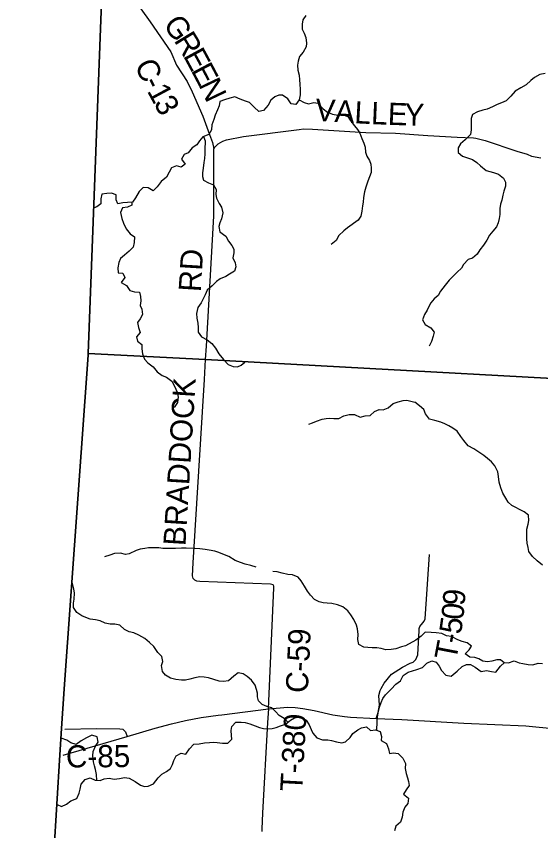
# Model space of a CAD drawing. Extents: x 1759416 to 2214760, y 252598 to 1116833.
# Drawn here: x 1928341 to 1935435, y 874189 to 885193 of the extents above; entities that cross this region are included whole.
import ezdxf

# ---------------------------------------------------------------- set-up
doc = ezdxf.new("R2010")
doc.units = 0
for name, color, linetype in [('GM_X_Adjacent_County', 7, 'Continuous'), ('GM_X_County', 7, 'Continuous'), ('GM_X_County_Road', 7, 'Continuous'), ('GM_X_County_Road_Text', 7, 'Continuous'), ('GM_X_Minor_River', 7, 'Continuous'), ('GM_X_State_Route', 7, 'Continuous'), ('GM_X_Township', 7, 'Continuous'), ('GM_X_Township_Road', 7, 'Continuous'), ('GM_X_Township_Road_Text', 7, 'Continuous')]:
    doc.layers.add(name, color=color, linetype=linetype)

msp = doc.modelspace()

# ---------------------------------------------------------------- linework, layer by layer
at = {"layer": 'GM_X_Adjacent_County'}
msp.add_lwpolyline([(1929994, 894165), (1929509, 885709), (1929483, 885147), (1929313, 880637), (1929312, 880613), (1928987, 876105), (1928954, 875572), (1928932, 875213), (1928849, 873883), (1928341, 865325)], dxfattribs=at)
at = {"layer": 'GM_X_County'}
msp.add_lwpolyline([(1928341, 865325), (1928849, 873883), (1928932, 875213), (1928954, 875572), (1928987, 876105), (1929312, 880613), (1929313, 880637), (1929483, 885147), (1929509, 885709), (1929994, 894165)], dxfattribs=at)
at = {"layer": 'GM_X_County_Road'}
for points in [[(1929899, 885475), (1930151, 885119), (1930432, 884715), (1930507, 884534), (1930651, 884312), (1930722, 884173), (1930865, 883842), (1930955, 883596), (1930994, 883486), (1931014, 883404), (1931028, 883427), (1931074, 883471), (1931133, 883507), (1931185, 883526), (1931413, 883571), (1932166, 883666), (1932226, 883674), (1932348, 883669), (1933071, 883621), (1933471, 883613), (1933907, 883584), (1934304, 883562), (1934526, 883551), (1934558, 883546), (1934682, 883516), (1935110, 883373), (1935252, 883330), (1935312, 883305), (1935436, 883280)], [(1930912, 880734), (1931012, 882494), (1931014, 883404)], [(1931751, 875834), (1931827, 877471), (1931825, 877491), (1931814, 877511), (1931780, 877522), (1930822, 877556), (1930784, 877560), (1930758, 877574), (1930734, 877596), (1930727, 877632), (1930732, 877807), (1930886, 880284), (1930902, 880556), (1930912, 880734)], [(1928999, 875559), (1929425, 875570), (1929744, 875565), (1929782, 875563), (1929802, 875545), (1929820, 875523), (1929841, 875464)]]:
    msp.add_lwpolyline(points, dxfattribs=at)
at = {"layer": 'GM_X_Minor_River'}
for points in [[(1932259, 885206), (1932217, 885144), (1932210, 885086), (1932210, 885018), (1932233, 884965), (1932257, 884905), (1932268, 884831), (1932264, 884781), (1932223, 884709), (1932173, 884649), (1932152, 884585), (1932146, 884533), (1932151, 884467), (1932167, 884399), (1932172, 884333), (1932178, 884277), (1932181, 884203), (1932181, 884134), (1932166, 884066), (1932124, 884001), (1932060, 884009), (1932016, 884078), (1931941, 884128), (1931891, 884129), (1931838, 884105), (1931786, 884059), (1931750, 883991), (1931683, 883922), (1931623, 883908), (1931557, 883965), (1931494, 884027), (1931440, 884046), (1931370, 884074), (1931298, 884107), (1931228, 884089), (1931156, 884066)], [(1935497, 884422), (1935425, 884409), (1935351, 884368), (1935300, 884326), (1935236, 884269), (1935164, 884228), (1935089, 884181), (1935029, 884114), (1934968, 884051), (1934906, 884023), (1934844, 884002), (1934784, 883969), (1934712, 883940), (1934654, 883925), (1934580, 883903), (1934511, 883868), (1934495, 883813), (1934494, 883763), (1934495, 883661), (1934485, 883597), (1934412, 883522), (1934350, 883469), (1934319, 883416), (1934317, 883354), (1934376, 883303), (1934444, 883281), (1934513, 883258), (1934571, 883219), (1934622, 883171), (1934697, 883108), (1934747, 883096), (1934797, 883083), (1934865, 883059), (1934930, 883006), (1934957, 882952), (1934959, 882898), (1934938, 882830), (1934922, 882777), (1934907, 882709), (1934891, 882653), (1934884, 882598), (1934881, 882516), (1934873, 882462), (1934860, 882404), (1934838, 882347), (1934789, 882288), (1934743, 882234), (1934704, 882169), (1934662, 882103), (1934611, 882038), (1934575, 881979), (1934510, 881924), (1934452, 881906), (1934390, 881839), (1934363, 881788), (1934303, 881734), (1934252, 881683), (1934196, 881628), (1934141, 881559), (1934079, 881478), (1934048, 881420), (1933992, 881377), (1933949, 881322), (1933921, 881272), (1933900, 881222), (1933862, 881165), (1933837, 881091), (1933873, 881031), (1933950, 880984), (1933995, 880924), (1933981, 880870), (1933958, 880801), (1933926, 880737)], [(1931156, 884066), (1931094, 884044), (1931087, 883982), (1931061, 883928), (1931030, 883856), (1931012, 883798), (1930987, 883728), (1930981, 883660), (1930944, 883598), (1930864, 883563), (1930818, 883511), (1930785, 883457), (1930719, 883414), (1930664, 883348), (1930614, 883328), (1930576, 883265), (1930625, 883194), (1930571, 883154), (1930509, 883171), (1930441, 883147), (1930410, 883086), (1930374, 883018), (1930299, 882960), (1930245, 882888), (1930194, 882833), (1930127, 882875), (1930059, 882880), (1930004, 882824), (1929955, 882742), (1929915, 882682), (1929847, 882677), (1929783, 882671), (1929713, 882660), (1929691, 882712), (1929694, 882782), (1929628, 882803), (1929568, 882797), (1929500, 882790), (1929487, 882726), (1929483, 882658), (1929432, 882619), (1929397, 882606)], [(1932166, 884066), (1932236, 884030), (1932292, 884012), (1932368, 884027), (1932422, 884021), (1932491, 883944), (1932549, 883900), (1932617, 883869), (1932691, 883858), (1932763, 883862), (1932825, 883839), (1932858, 883789), (1932914, 883715), (1932955, 883664), (1932987, 883614), (1933017, 883540), (1933042, 883477), (1933062, 883427), (1933067, 883357), (1933083, 883305), (1933118, 883246), (1933136, 883194), (1933142, 883142), (1933141, 883084), (1933121, 883024), (1933098, 882964), (1933070, 882884), (1933053, 882822), (1933040, 882744), (1933032, 882684), (1933026, 882632), (1933017, 882562), (1933000, 882492), (1932964, 882440), (1932823, 882333), (1932771, 882293), (1932704, 882230), (1932666, 882162), (1932601, 882110)], [(1930875, 883568), (1930894, 883511), (1930893, 883387), (1930890, 883334), (1930886, 883274), (1930879, 883220), (1930869, 883142), (1930860, 883080), (1930862, 883030), (1930874, 882980), (1930943, 882942), (1931007, 882917), (1931043, 882851), (1931042, 882785), (1931050, 882734), (1931087, 882664), (1931117, 882614), (1931134, 882536), (1931116, 882458), (1931095, 882404), (1931079, 882352), (1931094, 882281), (1931174, 882221), (1931213, 882154), (1931259, 882098), (1931283, 882048), (1931286, 881996), (1931270, 881930), (1931301, 881863), (1931313, 881807), (1931294, 881749), (1931226, 881710), (1931176, 881676), (1931099, 881644), (1931049, 881611), (1930989, 881553), (1930924, 881491), (1930894, 881430), (1930869, 881374), (1930843, 881320), (1930798, 881260), (1930780, 881178), (1930785, 881114), (1930797, 881048), (1930800, 880988), (1930800, 880927), (1930847, 880861), (1930923, 880822), (1930985, 880774), (1931034, 880707), (1931082, 880631), (1931145, 880556), (1931207, 880490), (1931274, 880463), (1931332, 880459), (1931382, 880481), (1931433, 880518)], [(1929904, 882682), (1929905, 882640), (1929846, 882615), (1929780, 882605), (1929750, 882541), (1929767, 882459), (1929791, 882397), (1929826, 882323), (1929880, 882254), (1929941, 882212), (1929937, 882137), (1929924, 882073), (1929866, 882020), (1929803, 881966), (1929751, 881920), (1929727, 881867), (1929714, 881793), (1929718, 881726), (1929784, 881722), (1929809, 881666), (1929761, 881596), (1929832, 881555), (1929878, 881489), (1929942, 881470), (1930010, 881468), (1930023, 881408), (1930027, 881350), (1930016, 881286), (1930038, 881235), (1930047, 881165), (1930017, 881107), (1929980, 881056), (1929996, 880989), (1930015, 880919), (1929967, 880863), (1929981, 880805), (1930040, 880759), (1930038, 880699), (1930047, 880632), (1930075, 880562), (1930120, 880510), (1930194, 880455), (1930249, 880391), (1930315, 880340), (1930375, 880316), (1930445, 880261), (1930482, 880197), (1930517, 880114), (1930531, 880048), (1930520, 879976), (1930478, 879906)], [(1932299, 879681), (1932349, 879699), (1932401, 879724), (1932479, 879748), (1932531, 879757), (1932583, 879761), (1932635, 879757), (1932705, 879760), (1932770, 879796), (1932844, 879815), (1932914, 879813), (1932992, 879778), (1933062, 879794), (1933130, 879799), (1933186, 879855), (1933250, 879880), (1933302, 879876), (1933371, 879904), (1933439, 879961), (1933507, 879985), (1933573, 880000), (1933624, 880006), (1933731, 879980)], [(1935457, 877778), (1935386, 877835), (1935325, 877894), (1935274, 877962), (1935264, 878014), (1935253, 878076), (1935247, 878132), (1935246, 878194), (1935249, 878263), (1935263, 878331), (1935276, 878381), (1935270, 878453), (1935213, 878499), (1935149, 878528), (1935096, 878556), (1935046, 878581), (1934995, 878629), (1934963, 878681), (1934924, 878750), (1934895, 878820), (1934874, 878900), (1934866, 878976), (1934855, 879040), (1934814, 879120), (1934768, 879172), (1934717, 879219), (1934666, 879261), (1934596, 879306), (1934529, 879348), (1934455, 879391), (1934394, 879462), (1934353, 879516), (1934306, 879586), (1934248, 879627), (1934194, 879661), (1934137, 879688), (1934085, 879708), (1934004, 879731), (1933930, 879750), (1933875, 879824), (1933853, 879879), (1933796, 879931), (1933731, 879980)], [(1931588, 877751), (1931514, 877772), (1931436, 877792), (1931372, 877813), (1931302, 877841), (1931215, 877892), (1931159, 877918), (1931083, 877947), (1931025, 877965), (1930951, 877980), (1930895, 877988), (1930825, 877997), (1930757, 878001), (1930641, 878006), (1930577, 878005), (1930497, 878003), (1930325, 878004), (1930269, 878009), (1930207, 878011), (1930129, 878010), (1930079, 878002), (1930015, 877991), (1929963, 877973), (1929870, 877932), (1929820, 877920), (1929752, 877938), (1929672, 877935), (1929606, 877913), (1929536, 877890)], [(1933747, 876764), (1933604, 876685), (1933550, 876675), (1933474, 876648), (1933414, 876636), (1933339, 876633), (1933278, 876649), (1933220, 876658), (1933154, 876658), (1933098, 876663), (1933042, 876671), (1932974, 876704), (1932960, 876772), (1932967, 876840), (1932956, 876918), (1932942, 876968), (1932906, 877041), (1932867, 877107), (1932827, 877161), (1932758, 877214), (1932688, 877242), (1932610, 877257), (1932546, 877264), (1932494, 877268), (1932438, 877282), (1932376, 877313), (1932319, 877371), (1932281, 877424), (1932240, 877492), (1932194, 877566), (1932153, 877617), (1932079, 877647), (1932013, 877650), (1931937, 877668), (1931869, 877689), (1931813, 877693)], [(1932015, 875654), (1931966, 875705), (1931896, 875744), (1931847, 875800), (1931797, 875851), (1931729, 875869), (1931667, 875892), (1931616, 875946), (1931606, 875998), (1931606, 876048), (1931591, 876099), (1931571, 876157), (1931524, 876225), (1931464, 876272), (1931412, 876310), (1931344, 876323), (1931284, 876277), (1931210, 876215), (1931143, 876206), (1931086, 876210), (1931012, 876231), (1930940, 876255), (1930882, 876264), (1930826, 876270), (1930758, 876255), (1930688, 876235), (1930631, 876224), (1930575, 876222), (1930501, 876233), (1930426, 876251), (1930358, 876292), (1930318, 876342), (1930307, 876422), (1930323, 876476), (1930310, 876542), (1930256, 876599), (1930201, 876677), (1930141, 876730), (1930078, 876784), (1930000, 876833), (1929930, 876862), (1929866, 876878), (1929806, 876907), (1929741, 876967), (1929675, 876980), (1929609, 876980), (1929545, 876993), (1929475, 877027), (1929415, 877040), (1929341, 877048), (1929280, 877069), (1929228, 877093), (1929160, 877138), (1929113, 877206), (1929113, 877264), (1929123, 877318), (1929128, 877400), (1929120, 877456), (1929095, 877547)], [(1934939, 876456), (1934890, 876500), (1934840, 876499), (1934774, 876480), (1934716, 876472), (1934650, 876479), (1934599, 876511), (1934543, 876528), (1934477, 876535), (1934412, 876581), (1934466, 876631), (1934498, 876684), (1934441, 876729), (1934373, 876747), (1934312, 876766), (1934230, 876811), (1934159, 876821), (1934099, 876854), (1934019, 876863), (1933951, 876866), (1933874, 876870), (1933817, 876819), (1933747, 876764)], [(1933641, 876331), (1933761, 876369), (1933837, 876396), (1933895, 876451), (1933964, 876485), (1934019, 876468), (1934063, 876410), (1934092, 876353), (1934151, 876291), (1934225, 876276), (1934306, 876345), (1934374, 876408), (1934432, 876433), (1934484, 876433), (1934546, 876398), (1934629, 876338), (1934701, 876353), (1934771, 876340), (1934828, 876333), (1934889, 876414), (1934947, 876462), (1934997, 876459), (1935077, 876484), (1935143, 876456), (1935195, 876449), (1935264, 876434), (1935328, 876428), (1935400, 876451), (1935460, 876446)], [(1933217, 875547), (1933223, 875659), (1933226, 875725), (1933234, 875783), (1933255, 875856), (1933279, 875922), (1933300, 875975), (1933334, 876025), (1933411, 876100), (1933473, 876167), (1933536, 876216), (1933576, 876287), (1933641, 876331)], [(1928894, 874543), (1928954, 874517), (1929020, 874547), (1929078, 874594), (1929159, 874622), (1929193, 874696), (1929204, 874752), (1929220, 874820), (1929273, 874879), (1929341, 874905), (1929409, 874870), (1929477, 874866), (1929529, 874888), (1929597, 874899), (1929665, 874885), (1929737, 874894), (1929803, 874906), (1929869, 874897), (1929951, 874852), (1930022, 874802), (1930074, 874785), (1930124, 874791), (1930197, 874823), (1930261, 874902), (1930312, 874954), (1930374, 874988), (1930426, 875031), (1930453, 875085), (1930473, 875137), (1930506, 875201), (1930570, 875235), (1930636, 875224), (1930686, 875296), (1930743, 875360), (1930817, 875363), (1930885, 875375), (1930953, 875382), (1931005, 875384), (1931059, 875383), (1931131, 875371), (1931201, 875372), (1931256, 875426), (1931254, 875476), (1931248, 875544), (1931255, 875596), (1931313, 875654), (1931385, 875657), (1931437, 875649), (1931499, 875631), (1931571, 875604), (1931631, 875584), (1931683, 875571), (1931739, 875567), (1931801, 875572), (1931855, 875582), (1931913, 875604), (1931981, 875629), (1932052, 875683), (1932104, 875712), (1932154, 875724), (1932210, 875718), (1932264, 875683), (1932303, 875621), (1932331, 875558), (1932352, 875508), (1932406, 875442), (1932484, 875417), (1932554, 875415), (1932606, 875408), (1932672, 875392), (1932744, 875375), (1932794, 875391), (1932856, 875449), (1932893, 875502), (1932961, 875552), (1933011, 875580), (1933077, 875593), (1933133, 875541), (1933199, 875554), (1933265, 875528), (1933280, 875460), (1933278, 875410), (1933348, 875369), (1933377, 875295), (1933391, 875230), (1933443, 875240), (1933507, 875230), (1933568, 875167), (1933608, 875097), (1933603, 875029), (1933615, 874960), (1933634, 874904), (1933646, 874854), (1933655, 874798), (1933615, 874742), (1933577, 874684), (1933648, 874630), (1933636, 874558), (1933595, 874506), (1933571, 874440)], [(1929432, 874869), (1929427, 874950), (1929412, 875015), (1929400, 875065), (1929387, 875119), (1929377, 875199), (1929382, 875259), (1929412, 875329), (1929447, 875387), (1929435, 875457), (1929365, 875478), (1929289, 875446), (1929219, 875402), (1929150, 875355), (1929078, 875375), (1929023, 875414), (1928950, 875441)], [(1933571, 874440), (1933562, 874372), (1933538, 874304), (1933475, 874252), (1933459, 874188)]]:
    msp.add_lwpolyline(points, dxfattribs=at)
at = {"layer": 'GM_X_State_Route'}
for points in [[(1931071, 875750), (1931122, 875756), (1931751, 875834), (1932013, 875856), (1932114, 875854), (1932219, 875840), (1932371, 875811), (1932623, 875753), (1932779, 875732), (1932861, 875721), (1933208, 875707), (1933557, 875691), (1934394, 875642), (1935233, 875604), (1935645, 875564)], [(1928977, 875210), (1929841, 875464), (1930219, 875576), (1930441, 875633), (1930630, 875678), (1930842, 875720), (1931071, 875750)]]:
    msp.add_lwpolyline(points, dxfattribs=at)
at = {"layer": 'GM_X_Township'}
for points in [[(1956770, 893496), (1956600, 888493), (1956421, 883204), (1956242, 879261), (1950955, 879498), (1945394, 879799), (1941129, 880010), (1938954, 880144), (1938918, 880131), (1938742, 880137), (1937983, 880168), (1930902, 880556), (1929313, 880637), (1929483, 885147), (1929509, 885709), (1929994, 894165)], [(1928341, 865325), (1928849, 873883), (1928932, 875213), (1928954, 875572), (1928987, 876105), (1929312, 880613), (1929313, 880637), (1930902, 880556), (1937983, 880168), (1938742, 880137), (1938918, 880131), (1938954, 880144), (1941129, 880010), (1945394, 879799), (1950955, 879498), (1956242, 879261), (1956031, 874198), (1955719, 867780), (1955479, 863482)]]:
    msp.add_lwpolyline(points, dxfattribs=at)
at = {"layer": 'GM_X_Township_Road'}
for points in [[(1933278, 876110), (1933318, 876184), (1933416, 876304), (1933564, 876397), (1933667, 876452), (1933708, 876467), (1933747, 876503), (1933773, 876565), (1933789, 876894), (1933792, 876922), (1933800, 876946), (1933840, 876996), (1933860, 877018), (1933873, 877054), (1933929, 877919)], [(1933208, 875707), (1933234, 875787), (1933254, 875883), (1933247, 876014), (1933264, 876083), (1933278, 876110)], [(1931751, 875834), (1931738, 875651), (1931672, 874427), (1931663, 874213), (1931662, 874177)]]:
    msp.add_lwpolyline(points, dxfattribs=at)

# ---------------------------------------------------------------- texts
at = {"layer": 'GM_X_County_Road_Text'}
for s, rotation, p in [('G', 304.2892, (1930320, 885083)), ('R', 301.269, (1930467, 884868)), ('E', 298.4398, (1930593, 884661)), ('C', 294.8455, (1929936, 884536)), ('E', 297.7554, (1930699, 884464)), ('-', 297.4172, (1930046, 884300)), ('N', 295.4588, (1930802, 884269)), ('1', 298.2057, (1930105, 884186)), ('3', 298.7061, (1930194, 884021)), ('V', 356.4023, (1932378, 883782)), ('A', 356.4514, (1932642, 883766)), ('L', 356.9742, (1932909, 883749)), ('L', 357.6437, (1933136, 883737)), ('E', 357.8865, (1933362, 883728)), ('Y', 357.8867, (1933586, 883720)), ('RD', 86.5467, (1930836, 881463)), ('BRADDOCK', 86.4466, (1930629, 878031)), ('C-59', 87.2563, (1932284, 876045)), ('C-85', 0.3384, (1929014, 875043))]:
    msp.add_text(s, height=300, rotation=rotation, dxfattribs=at).set_placement(p)
at = {"layer": 'GM_X_Township_Road_Text'}
for s, rotation, p in [('9', 85.5521, (1934405, 877222)), ('0', 83.7885, (1934385, 877028)), ('5', 81.6667, (1934356, 876833)), ('T', 79.1834, (1934290, 876478)), ('-', 79.8986, (1934333, 876702)), ('T-380', 86.913, (1932209, 874713))]:
    msp.add_text(s, height=300, rotation=rotation, dxfattribs=at).set_placement(p)

doc.saveas('drawing.dxf')
